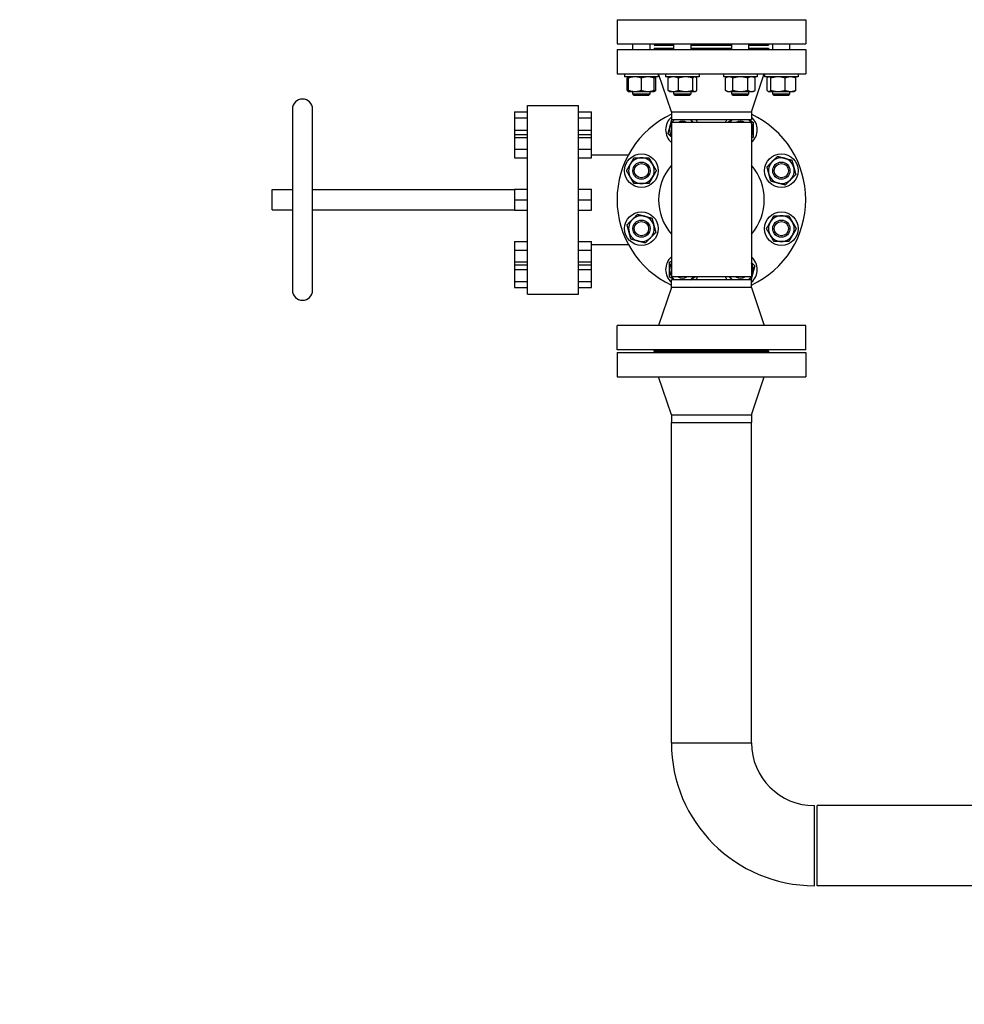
# Model space of a CAD drawing. Header units: inches. Extents: x 24 to 1128, y -94 to 748.
# Tile 492 of 546: x 403 to 444, y 615 to 658. Entities that reach past the tile are written whole.
import ezdxf

# ---------------------------------------------------------------- set-up
doc = ezdxf.new("R2010")
doc.units = ezdxf.units.IN
doc.header["$LTSCALE"] = 32
doc.header["$MEASUREMENT"] = 0
doc.layers.add('Dimension (ANSI)', color=7, linetype='Continuous', lineweight=25)
doc.layers.add('Visible (ANSI)', color=7, linetype='Continuous', lineweight=30)
doc.styles.add('Note Text (ANSI)', font='tahoma.ttf')
doc.dimstyles.new('Architectural (ANSI)', dxfattribs={"dimscale": 32, "dimtxt": 0.125, "dimasz": 0.098425, "dimexe": 0.125, "dimexo": 0.0625, "dimgap": 0.031496, "dimtad": 0, "dimtih": 1, "dimtoh": 1, "dimdec": 4, "dimrnd": 1e-08, "dimzin": 3, "dimdsep": 46, "dimlunit": 4, "dimtxsty": 'Note Text (ANSI)', "dimcen": 0.09, "dimdle": 0.393701, "dimclrd": 256, "dimclre": 256, "dimclrt": 256, "dimadec": 0, "dimazin": 3, "dimtfac": 0.96, "dimtofl": 0, "dimtmove": 0, "dimatfit": 3, "dimfxl": 1, "dimfrac": 2, "dimtolj": 1, "dimtzin": 12, "dimlwd": -1, "dimlwe": -1, "dimarcsym": 0})

# ---------------------------------------------------------------- blocks, each defined once
blk = doc.blocks.new('*D22')
at = {"layer": 'Defpoints', "color": 0, "transparency": 16777216}
for p in [(450.012, 697.62), (363.389, 480.059), (493.915, 480.059)]:
    blk.add_point(p, dxfattribs=at)
at = {"layer": 'Dimension (ANSI)', "transparency": 16777216}
for p, q in [((448.012, 697.62), (359.389, 697.62)), ((363.389, 694.471), (363.389, 595.373)), ((363.389, 483.209), (363.389, 588.307)), ((491.915, 480.059), (359.389, 480.059))]:
    blk.add_line(p, q, dxfattribs=at)
for points in [[(362.864, 694.471), (363.914, 694.471), (363.389, 697.62)], [(362.864, 483.209), (363.914, 483.209), (363.389, 480.059)]]:
    blk.add_solid(points, dxfattribs=at)
at = {"layer": 'Dimension (ANSI)', "transparency": 16777216, "insert": (350.24, 594.365), "char_height": 4, "attachment_point": 1, "style": 'Note Text (ANSI)'}
blk.add_mtext('\\A1;18\'-1 9/16"', dxfattribs=at)

msp = doc.modelspace()

# ---------------------------------------------------------------- linework, layer by layer
at = {"layer": 'Visible (ANSI)'}
for p, q in [((429.24179, 657.73641), (437.49179, 657.73641)), ((429.24179, 657.73641), (429.24179, 656.67641)), ((437.49179, 657.73641), (437.49179, 656.67641)), ((429.24179, 656.67641), (437.49179, 656.67641)), ((429.93375, 656.43141), (429.93375, 656.67641)), ((430.68375, 656.43141), (430.68375, 656.67641)), ((430.86679, 656.67641), (430.86679, 656.61641)), ((430.86679, 656.61641), (431.72511, 656.61641)), ((431.72511, 656.43141), (431.72511, 656.67641)), ((432.47511, 656.43141), (432.47511, 656.67641)), ((432.47511, 656.61641), (434.25847, 656.61641)), ((434.25847, 656.43141), (434.25847, 656.67641)), ((435.00847, 656.43141), (435.00847, 656.67641)), ((435.00847, 656.61641), (435.86679, 656.61641)), ((435.86679, 656.67641), (435.86679, 656.61641)), ((436.04983, 656.43141), (436.04983, 656.67641)), ((436.79983, 656.43141), (436.79983, 656.67641)), ((429.24179, 656.43141), (437.49179, 656.43141)), ((429.24179, 656.43141), (429.24179, 655.37141)), ((430.86679, 656.49141), (431.72511, 656.49141)), ((430.86679, 656.49141), (430.86679, 656.43141)), ((432.47511, 656.49141), (434.25847, 656.49141)), ((435.00847, 656.49141), (435.86679, 656.49141)), ((435.86679, 656.49141), (435.86679, 656.43141)), ((437.49179, 656.43141), (437.49179, 655.37141)), ((429.24179, 655.37141), (437.49179, 655.37141)), ((429.57425, 655.37141), (429.57425, 655.23741)), ((431.04325, 655.37141), (431.04325, 655.23741)), ((431.61679, 653.71141), (431.05679, 655.37141)), ((431.36561, 655.37141), (431.36561, 655.23741)), ((432.83461, 655.37141), (432.83461, 655.23741)), ((433.89897, 655.37141), (433.89897, 655.23741)), ((435.11679, 653.71141), (435.67679, 655.37141)), ((435.36797, 655.37141), (435.36797, 655.23741)), ((435.69033, 655.37141), (435.69033, 655.23741)), ((437.15933, 655.37141), (437.15933, 655.23741)), ((431.04325, 655.23741), (429.57425, 655.23741)), ((429.68136, 654.64665), (429.68136, 655.18717)), ((429.74625, 655.23741), (429.72641, 655.22595)), ((429.74625, 654.64665), (429.74625, 655.18717)), ((430.30875, 654.64665), (430.30875, 655.18717)), ((430.87125, 655.23741), (430.89109, 655.22595)), ((430.87125, 654.64665), (430.87125, 655.18717)), ((430.93614, 654.64665), (430.93614, 655.18717)), ((432.83461, 655.23741), (431.36561, 655.23741)), ((431.47272, 654.64665), (431.47272, 655.18717)), ((431.53761, 655.23741), (431.51777, 655.22595)), ((431.932, 654.64665), (431.932, 655.18717)), ((432.55939, 654.64665), (432.55939, 655.18717)), ((432.66261, 655.23741), (432.68245, 655.22595)), ((432.7275, 654.64665), (432.7275, 655.18717)), ((435.36797, 655.23741), (433.89897, 655.23741)), ((434.07097, 655.23741), (433.98395, 655.18717)), ((433.98395, 654.64665), (433.98395, 655.18717)), ((434.30871, 654.64665), (434.30871, 655.18717)), ((434.95823, 654.64665), (434.95823, 655.18717)), ((435.19597, 655.23741), (435.28299, 655.18717)), ((435.28299, 654.64665), (435.28299, 655.18717)), ((437.15933, 655.23741), (435.69033, 655.23741)), ((435.79745, 654.64665), (435.79745, 655.18717)), ((435.86233, 655.23741), (435.84249, 655.22595)), ((435.96555, 654.64665), (435.96555, 655.18717)), ((436.59294, 654.64665), (436.59294, 655.18717)), ((436.98733, 655.23741), (437.00718, 655.22595)), ((437.05222, 654.64665), (437.05222, 655.18717)), ((429.74625, 654.59641), (429.72641, 654.60787)), ((429.74625, 654.59641), (430.0275, 654.59641)), ((429.93375, 654.49141), (429.93375, 654.59641)), ((429.93375, 654.49141), (430.68375, 654.49141)), ((429.99625, 654.42891), (429.93375, 654.49141)), ((430.62125, 654.42891), (429.99625, 654.42891)), ((430.0275, 654.59641), (430.59, 654.59641)), ((430.59, 654.59641), (430.87125, 654.59641)), ((430.62125, 654.42891), (430.68375, 654.49141)), ((430.68375, 654.49141), (430.68375, 654.59641)), ((430.87125, 654.59641), (430.89109, 654.60787)), ((431.53761, 654.59641), (431.51777, 654.60787)), ((431.53761, 654.59641), (431.70236, 654.59641)), ((431.70236, 654.59641), (432.24569, 654.59641)), ((431.72511, 654.49141), (431.72511, 654.59641)), ((431.72511, 654.49141), (432.47511, 654.49141)), ((431.78761, 654.42891), (431.72511, 654.49141)), ((432.41261, 654.42891), (431.78761, 654.42891)), ((432.24569, 654.59641), (432.64344, 654.59641)), ((432.41261, 654.42891), (432.47511, 654.49141)), ((432.47511, 654.49141), (432.47511, 654.59641)), ((432.64344, 654.59641), (432.66261, 654.59641)), ((432.66261, 654.59641), (432.68245, 654.60787)), ((434.07097, 654.59641), (433.98395, 654.64665)), ((434.07097, 654.59641), (434.14633, 654.59641)), ((434.14633, 654.59641), (434.63347, 654.59641)), ((434.25847, 654.49141), (434.25847, 654.59641)), ((434.25847, 654.49141), (435.00847, 654.49141)), ((434.32097, 654.42891), (434.25847, 654.49141)), ((434.94597, 654.42891), (434.32097, 654.42891)), ((434.63347, 654.59641), (435.12061, 654.59641)), ((434.94597, 654.42891), (435.00847, 654.49141)), ((435.00847, 654.49141), (435.00847, 654.59641)), ((435.12061, 654.59641), (435.19597, 654.59641)), ((435.19597, 654.59641), (435.28299, 654.64665)), ((435.86233, 654.59641), (435.84249, 654.60787)), ((435.86233, 654.59641), (435.8815, 654.59641)), ((435.8815, 654.59641), (436.27925, 654.59641)), ((436.04983, 654.49141), (436.04983, 654.59641)), ((436.04983, 654.49141), (436.79983, 654.49141)), ((436.11233, 654.42891), (436.04983, 654.49141)), ((436.73733, 654.42891), (436.11233, 654.42891)), ((436.27925, 654.59641), (436.82258, 654.59641)), ((436.73733, 654.42891), (436.79983, 654.49141)), ((436.79983, 654.49141), (436.79983, 654.59641)), ((436.82258, 654.59641), (436.98733, 654.59641)), ((436.98733, 654.59641), (437.00718, 654.60787)), ((425.32179, 645.74141), (425.32179, 653.99141)), ((425.32179, 653.99141), (427.56179, 653.99141)), ((427.56179, 645.74141), (427.56179, 653.99141)), ((415.05679, 653.82641), (415.05679, 645.90641)), ((415.93679, 645.90641), (415.93679, 653.82641)), ((424.76179, 653.70441), (425.32179, 653.70441)), ((424.76179, 653.70441), (424.76179, 653.44041)), ((427.56179, 653.70441), (428.12179, 653.70441)), ((428.12179, 653.44041), (428.12179, 653.70441)), ((431.61679, 653.71141), (435.11679, 653.71141)), ((431.61679, 653.71141), (431.61679, 653.37141)), ((435.11679, 653.71141), (435.11679, 653.37141)), ((424.76179, 653.44041), (425.32179, 653.44041)), ((424.76179, 653.44041), (424.76179, 652.91241)), ((427.56179, 653.44041), (428.12179, 653.44041)), ((428.12179, 652.91241), (428.12179, 653.44041)), ((431.61679, 653.37141), (435.11679, 653.37141)), ((435.11679, 653.24641), (431.61679, 653.24641)), ((431.61679, 653.24641), (431.61679, 646.48641)), ((435.11679, 653.24641), (435.11679, 646.48641)), ((424.76179, 652.91241), (425.32179, 652.91241)), ((424.76179, 652.91241), (424.76179, 652.71694)), ((424.76179, 652.71694), (425.32179, 652.71694)), ((424.76179, 652.71694), (424.76179, 652.58029)), ((427.56179, 652.91241), (428.12179, 652.91241)), ((427.56179, 652.71694), (428.12179, 652.71694)), ((428.12179, 652.71694), (428.12179, 652.91241)), ((428.12179, 652.58029), (428.12179, 652.71694)), ((424.76179, 652.58029), (425.32179, 652.58029)), ((424.76179, 652.58029), (424.76179, 652.07028)), ((427.56179, 652.58029), (428.12179, 652.58029)), ((428.12179, 652.07028), (428.12179, 652.58029)), ((424.76179, 652.07028), (425.32179, 652.07028)), ((424.76179, 652.07028), (424.76179, 651.69692)), ((427.56179, 652.07028), (428.12179, 652.07028)), ((428.12179, 651.69692), (428.12179, 652.07028)), ((428.12179, 651.82441), (429.73611, 651.82441)), ((424.76179, 651.69692), (425.32179, 651.69692)), ((427.56179, 651.69692), (428.12179, 651.69692)), ((414.17679, 649.42641), (414.17679, 650.30641)), ((414.17679, 650.30641), (415.05679, 650.30641)), ((415.93679, 650.30641), (424.76179, 650.30641)), ((424.76179, 650.32367), (425.32179, 650.32367)), ((424.76179, 650.32367), (424.76179, 649.86641)), ((427.56179, 650.32367), (428.12179, 650.32367)), ((428.12179, 649.86641), (428.12179, 650.32367)), ((424.76179, 649.86641), (425.32179, 649.86641)), ((424.76179, 649.86641), (424.76179, 649.40915)), ((427.56179, 649.86641), (428.12179, 649.86641)), ((428.12179, 649.40915), (428.12179, 649.86641)), ((414.17679, 649.42641), (415.05679, 649.42641)), ((415.93679, 649.42641), (424.76179, 649.42641)), ((424.76179, 649.40915), (425.32179, 649.40915)), ((427.56179, 649.40915), (428.12179, 649.40915)), ((424.76179, 648.03589), (425.32179, 648.03589)), ((424.76179, 648.03589), (424.76179, 647.66254)), ((427.56179, 648.03589), (428.12179, 648.03589)), ((428.12179, 647.66254), (428.12179, 648.03589)), ((424.76179, 647.66254), (425.32179, 647.66254)), ((424.76179, 647.66254), (424.76179, 647.15253)), ((427.56179, 647.66254), (428.12179, 647.66254)), ((428.12179, 647.90841), (429.73611, 647.90841)), ((428.12179, 647.15253), (428.12179, 647.66254)), ((424.76179, 647.15253), (425.32179, 647.15253)), ((424.76179, 647.15253), (424.76179, 647.01588)), ((427.56179, 647.15253), (428.12179, 647.15253)), ((428.12179, 647.01588), (428.12179, 647.15253)), ((424.76179, 647.01588), (424.76179, 646.82041)), ((424.76179, 647.01588), (425.32179, 647.01588)), ((424.76179, 646.82041), (425.32179, 646.82041)), ((424.76179, 646.82041), (424.76179, 646.29241)), ((427.56179, 647.01588), (428.12179, 647.01588)), ((427.56179, 646.82041), (428.12179, 646.82041)), ((428.12179, 646.82041), (428.12179, 647.01588)), ((428.12179, 646.29241), (428.12179, 646.82041)), ((424.76179, 646.29241), (425.32179, 646.29241)), ((424.76179, 646.29241), (424.76179, 646.02841)), ((427.56179, 646.29241), (428.12179, 646.29241)), ((428.12179, 646.02841), (428.12179, 646.29241)), ((435.11679, 646.48641), (431.61679, 646.48641)), ((435.11679, 646.36141), (431.61679, 646.36141)), ((431.61679, 646.02141), (431.61679, 646.36141)), ((435.11679, 646.02141), (435.11679, 646.36141)), ((424.76179, 646.02841), (425.32179, 646.02841)), ((427.56179, 646.02841), (428.12179, 646.02841)), ((431.61679, 646.02141), (431.05679, 644.36141)), ((435.11679, 646.02141), (431.61679, 646.02141)), ((435.11679, 646.02141), (435.67679, 644.36141)), ((425.32179, 645.74141), (427.56179, 645.74141)), ((437.49179, 644.36141), (429.24179, 644.36141)), ((429.24179, 643.30141), (429.24179, 644.36141)), ((437.49179, 643.30141), (437.49179, 644.36141)), ((437.49179, 643.30141), (429.24179, 643.30141)), ((430.86679, 643.24141), (430.86679, 643.30141)), ((430.86679, 643.24141), (435.86679, 643.24141)), ((430.86679, 643.24141), (430.86679, 643.18141)), ((435.86679, 643.24141), (430.86679, 643.24141)), ((435.86679, 643.24141), (435.86679, 643.30141)), ((435.86679, 643.24141), (435.86679, 643.18141)), ((429.24179, 643.18141), (437.49179, 643.18141)), ((429.24179, 643.18141), (429.24179, 642.12141)), ((437.49179, 643.18141), (437.49179, 642.12141)), ((429.24179, 642.12141), (437.49179, 642.12141)), ((431.61679, 640.46141), (431.05679, 642.12141)), ((435.11679, 640.46141), (435.67679, 642.12141)), ((431.61679, 640.46141), (435.11679, 640.46141)), ((431.61679, 640.46141), (431.61679, 640.12141)), ((435.11679, 640.46141), (435.11679, 640.12141)), ((431.61679, 640.12141), (435.11679, 640.12141)), ((431.61679, 640.12141), (435.11679, 640.12141)), ((431.61679, 626.12141), (431.61679, 640.12141)), ((435.11679, 626.12141), (435.11679, 640.12141)), ((431.61679, 626.12141), (435.11679, 626.12141)), ((431.61679, 626.12141), (435.11679, 626.12141)), ((437.86679, 619.87141), (437.86679, 623.37141)), ((437.99179, 619.87141), (437.99179, 623.37141)), ((454.42029, 623.37141), (437.99179, 623.37141)), ((454.42029, 619.87141), (437.99179, 619.87141))]:
    msp.add_line(p, q, dxfattribs=at)
for centre, radius in [((430.30875, 651.13309), 0.7345), ((436.42483, 651.13309), 0.7345), ((430.30875, 651.13309), 0.37513), ((430.30875, 651.13309), 0.375), ((430.30875, 651.13309), 0.3125), ((436.42483, 651.13309), 0.37513), ((436.42483, 651.13309), 0.375), ((436.42483, 651.13309), 0.3125), ((430.30875, 648.59973), 0.7345), ((436.42483, 648.59973), 0.7345), ((430.30875, 648.59973), 0.37513), ((430.30875, 648.59973), 0.375), ((430.30875, 648.59973), 0.3125), ((436.42483, 648.59973), 0.37513), ((436.42483, 648.59973), 0.375), ((436.42483, 648.59973), 0.3125)]:
    msp.add_circle(centre, radius, dxfattribs=at)
for centre, radius, start, end in [((415.49679, 653.82641), 0.44, 0, 180), ((433.36679, 649.86641), 4.125, 115.102721, 244.897279), ((433.36679, 649.86641), 4.125, 295.102721, 64.897279), ((432.10011, 652.92445), 0.7345, 131.149264, 228.850736), ((432.10011, 652.92445), 0.5625, 149.230429, 165), ((432.10011, 652.92445), 0.5625, 127.383139, 145.084264), ((432.10011, 652.92445), 0.37513, 59.122548, 120.877452), ((432.10011, 652.92445), 0.5625, 45, 52.616861), ((432.10011, 652.92445), 0.5625, 34.915736, 45), ((432.10011, 652.92445), 0.7345, 25.997842, 37.482645), ((434.63347, 652.92445), 0.7345, 142.517355, 154.002158), ((434.63347, 652.92445), 0.5625, 127.383139, 145.084264), ((434.63347, 652.92445), 0.37513, 59.122548, 120.877452), ((434.63347, 652.92445), 0.5625, 34.915736, 52.616861), ((434.63347, 652.92445), 0.7345, 311.149264, 48.850736), ((434.63347, 652.92445), 0.5625, 0, 30.769571), ((432.10011, 652.92445), 0.5625, 165, 210.769571), ((434.63347, 652.92445), 0.5625, 329.230429, 0), ((430.30875, 651.13309), 0.5625, 150, 210), ((430.30875, 651.13309), 0.5625, 90, 150), ((430.30875, 651.13309), 0.5625, 30, 90), ((430.30875, 651.13309), 0.5625, 330, 30), ((436.42483, 651.13309), 0.5625, 135, 195), ((436.42483, 651.13309), 0.5625, 75, 135), ((436.42483, 651.13309), 0.5625, 15, 75), ((433.36679, 649.86641), 2.31, 139.250946, 220.749054), ((433.36679, 649.86641), 2.31, 319.250946, 40.749054), ((436.42483, 651.13309), 0.5625, 195, 255), ((436.42483, 651.13309), 0.5625, 315, 15), ((430.30875, 651.13309), 0.5625, 210, 270), ((430.30875, 651.13309), 0.5625, 270, 330), ((436.42483, 651.13309), 0.5625, 255, 315), ((430.30875, 648.59973), 0.5625, 135, 195), ((430.30875, 648.59973), 0.5625, 75, 135), ((430.30875, 648.59973), 0.5625, 15, 75), ((436.42483, 648.59973), 0.5625, 150, 210), ((436.42483, 648.59973), 0.5625, 90, 150), ((436.42483, 648.59973), 0.5625, 30, 90), ((436.42483, 648.59973), 0.5625, 330, 30), ((430.30875, 648.59973), 0.5625, 195, 255), ((430.30875, 648.59973), 0.5625, 315, 15), ((430.30875, 648.59973), 0.5625, 255, 315), ((436.42483, 648.59973), 0.5625, 210, 270), ((436.42483, 648.59973), 0.5625, 270, 330), ((432.10011, 646.80837), 0.7345, 131.149264, 228.850736), ((432.10011, 646.80837), 0.5625, 149.230429, 180), ((434.63347, 646.80837), 0.7345, 311.149264, 48.850736), ((434.63347, 646.80837), 0.5625, 345, 30.769571), ((432.10011, 646.80837), 0.5625, 180, 210.769571), ((434.63347, 646.80837), 0.5625, 329.230429, 345), ((432.10011, 646.80837), 0.5625, 214.915736, 232.616861), ((432.10011, 646.80837), 0.37513, 239.122548, 300.877452), ((432.10011, 646.80837), 0.5625, 307.383139, 325.084264), ((432.10011, 646.80837), 0.7345, 322.517355, 334.002158), ((434.63347, 646.80837), 0.7345, 205.997842, 217.482645), ((434.63347, 646.80837), 0.5625, 214.915736, 225), ((434.63347, 646.80837), 0.5625, 225, 232.616861), ((434.63347, 646.80837), 0.37513, 239.122548, 300.877452), ((434.63347, 646.80837), 0.5625, 307.383139, 325.084264), ((415.49679, 645.90641), 0.44, 180, 0), ((437.86679, 626.12141), 6.25, 180, 270), ((437.86679, 626.12141), 2.75, 180, 270)]:
    msp.add_arc(centre, radius, start, end, dxfattribs=at)
for points, weights in [([(429.74625, 655.23461), (429.716, 655.2258), (429.68136, 655.18717)], [1.01375847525, 1.02892942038, 1]), ([(429.74625, 655.18717), (429.74625, 655.23741), (429.74625, 655.23741)], [1, 1.0379548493, 1]), ([(430.0275, 655.23741), (429.89697, 655.23741), (429.74625, 655.18717)], [1, 1.0379548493, 1]), ([(430.30875, 655.18717), (430.15803, 655.23741), (430.0275, 655.23741)], [1, 1.0379548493, 1]), ([(430.59, 655.23741), (430.45947, 655.23741), (430.30875, 655.18717)], [1, 1.0379548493, 1]), ([(430.87125, 655.18717), (430.72053, 655.23741), (430.59, 655.23741)], [1, 1.0379548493, 1]), ([(430.87125, 655.23741), (430.87125, 655.23741), (430.87125, 655.18717)], [1, 1.0379548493, 1]), ([(430.93614, 655.18717), (430.90265, 655.20084), (430.87125, 655.21065)], [1, 1.01005189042, 1.01477953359]), ([(430.89109, 655.22595), (430.91239, 655.21366), (430.93614, 655.18717)], [1.01895290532, 1.01965956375, 1]), ([(431.70236, 655.23741), (431.59579, 655.23741), (431.47272, 655.18717)], [1, 1.0379548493, 1]), ([(431.47272, 655.18717), (431.49647, 655.21366), (431.51777, 655.22595)], [1, 1.01965956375, 1.01895290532]), ([(431.932, 655.18717), (431.80894, 655.23741), (431.70236, 655.23741)], [1, 1.0379548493, 1]), ([(432.24569, 655.23741), (432.10011, 655.23741), (431.932, 655.18717)], [1, 1.0379548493, 1]), ([(432.55939, 655.18717), (432.39128, 655.23741), (432.24569, 655.23741)], [1, 1.0379548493, 1]), ([(432.64344, 655.23741), (432.60443, 655.23741), (432.55939, 655.18717)], [1, 1.0379548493, 1]), ([(432.7275, 655.18717), (432.68245, 655.23741), (432.64344, 655.23741)], [1, 1.0379548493, 1]), ([(434.14633, 655.23741), (434.07097, 655.23741), (433.98395, 655.18717)], [1, 1.0379548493, 1]), ([(434.30871, 655.18717), (434.22169, 655.23741), (434.14633, 655.23741)], [1, 1.0379548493, 1]), ([(434.63347, 655.23741), (434.48275, 655.23741), (434.30871, 655.18717)], [1, 1.0379548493, 1]), ([(434.95823, 655.18717), (434.78419, 655.23741), (434.63347, 655.23741)], [1, 1.0379548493, 1]), ([(435.12061, 655.23741), (435.04525, 655.23741), (434.95823, 655.18717)], [1, 1.0379548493, 1]), ([(435.28299, 655.18717), (435.19597, 655.23741), (435.12061, 655.23741)], [1, 1.0379548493, 1]), ([(435.8815, 655.23741), (435.84249, 655.23741), (435.79745, 655.18717)], [1, 1.0379548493, 1]), ([(435.96555, 655.18717), (435.92051, 655.23741), (435.8815, 655.23741)], [1, 1.0379548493, 1]), ([(436.27925, 655.23741), (436.13366, 655.23741), (435.96555, 655.18717)], [1, 1.0379548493, 1]), ([(436.59294, 655.18717), (436.42483, 655.23741), (436.27925, 655.23741)], [1, 1.0379548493, 1]), ([(436.82258, 655.23741), (436.716, 655.23741), (436.59294, 655.18717)], [1, 1.0379548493, 1]), ([(437.05222, 655.18717), (436.92916, 655.23741), (436.82258, 655.23741)], [1, 1.0379548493, 1]), ([(437.00718, 655.22595), (437.02847, 655.21366), (437.05222, 655.18717)], [1.01895290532, 1.01965956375, 1]), ([(429.68136, 654.64665), (429.716, 654.60802), (429.74625, 654.59921)], [1, 1.02892942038, 1.01375847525]), ([(429.74625, 654.59641), (429.74625, 654.59641), (429.74625, 654.64665)], [1, 1.0379548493, 1]), ([(429.74625, 654.64665), (429.89697, 654.59641), (430.0275, 654.59641)], [1, 1.0379548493, 1]), ([(430.0275, 654.59641), (430.15803, 654.59641), (430.30875, 654.64665)], [1, 1.0379548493, 1]), ([(430.30875, 654.64665), (430.45947, 654.59641), (430.59, 654.59641)], [1, 1.0379548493, 1]), ([(430.59, 654.59641), (430.72053, 654.59641), (430.87125, 654.64665)], [1, 1.0379548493, 1]), ([(430.87125, 654.64665), (430.87125, 654.59641), (430.87125, 654.59641)], [1, 1.0379548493, 1]), ([(430.87125, 654.62317), (430.90265, 654.63298), (430.93614, 654.64665)], [1.01477953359, 1.01005189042, 1]), ([(430.93614, 654.64665), (430.91239, 654.62016), (430.89109, 654.60787)], [1, 1.01965956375, 1.01895290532]), ([(431.51777, 654.60787), (431.49647, 654.62016), (431.47272, 654.64665)], [1.01895290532, 1.01965956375, 1]), ([(431.47272, 654.64665), (431.59579, 654.59641), (431.70236, 654.59641)], [1, 1.0379548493, 1]), ([(431.70236, 654.59641), (431.80894, 654.59641), (431.932, 654.64665)], [1, 1.0379548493, 1]), ([(431.932, 654.64665), (432.10011, 654.59641), (432.24569, 654.59641)], [1, 1.0379548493, 1]), ([(432.24569, 654.59641), (432.39128, 654.59641), (432.55939, 654.64665)], [1, 1.0379548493, 1]), ([(432.55939, 654.64665), (432.60443, 654.59641), (432.64344, 654.59641)], [1, 1.0379548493, 1]), ([(432.64344, 654.59641), (432.68245, 654.59641), (432.7275, 654.64665)], [1, 1.0379548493, 1]), ([(433.98395, 654.64665), (434.07097, 654.59641), (434.14633, 654.59641)], [1, 1.0379548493, 1]), ([(434.14633, 654.59641), (434.22169, 654.59641), (434.30871, 654.64665)], [1, 1.0379548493, 1]), ([(434.30871, 654.64665), (434.48275, 654.59641), (434.63347, 654.59641)], [1, 1.0379548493, 1]), ([(434.63347, 654.59641), (434.78419, 654.59641), (434.95823, 654.64665)], [1, 1.0379548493, 1]), ([(434.95823, 654.64665), (435.04525, 654.59641), (435.12061, 654.59641)], [1, 1.0379548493, 1]), ([(435.12061, 654.59641), (435.19597, 654.59641), (435.28299, 654.64665)], [1, 1.0379548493, 1]), ([(435.79745, 654.64665), (435.84249, 654.59641), (435.8815, 654.59641)], [1, 1.0379548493, 1]), ([(435.8815, 654.59641), (435.92051, 654.59641), (435.96555, 654.64665)], [1, 1.0379548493, 1]), ([(435.96555, 654.64665), (436.13366, 654.59641), (436.27925, 654.59641)], [1, 1.0379548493, 1]), ([(436.27925, 654.59641), (436.42483, 654.59641), (436.59294, 654.64665)], [1, 1.0379548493, 1]), ([(436.59294, 654.64665), (436.716, 654.59641), (436.82258, 654.59641)], [1, 1.0379548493, 1]), ([(436.82258, 654.59641), (436.92916, 654.59641), (437.05222, 654.64665)], [1, 1.0379548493, 1]), ([(437.05222, 654.64665), (437.02847, 654.62016), (437.00718, 654.60787)], [1, 1.01965956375, 1.01895290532]), ([(431.55678, 653.07004), (431.59445, 653.21063), (431.63753, 653.37141)], [1, 1.03660653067, 1.00260084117]), ([(432.44865, 653.37141), (432.47334, 653.34671), (432.49786, 653.3222)], [1.01317251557, 1.00848160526, 1]), ([(432.49786, 653.3222), (432.53541, 653.28464), (432.57365, 653.24641)], [1, 1.01305410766, 1.01712861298]), ([(434.07097, 653.24921), (434.18387, 653.31439), (434.28263, 653.37141)], [1, 1.02816077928, 1.01453351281]), ([(434.07097, 653.24641), (434.07097, 653.24781), (434.07097, 653.24921)], [1.00058470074, 1.0002946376, 1]), ([(434.98432, 653.37141), (435.08308, 653.31439), (435.19597, 653.24921)], [1.01453351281, 1.02816077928, 1]), ([(435.19597, 653.24921), (435.19597, 653.07517), (435.19597, 652.92445)], [1, 1.0379548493, 1]), ([(431.47272, 652.75634), (431.51777, 652.92445), (431.55678, 653.07004)], [1, 1.0379548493, 1]), ([(431.61679, 652.61227), (431.54912, 652.67995), (431.47272, 652.75634)], [1.01802570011, 1.0232272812, 1]), ([(435.19597, 652.92445), (435.19597, 652.77373), (435.19597, 652.59969)], [1, 1.0379548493, 1]), ([(435.19597, 652.59969), (435.15511, 652.5761), (435.11679, 652.55398)], [1, 1.0100140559, 1.01474386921]), ([(429.65923, 651.13309), (429.74625, 651.28381), (429.82161, 651.41434)], [1, 1.0379548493, 1]), ([(429.82161, 651.41434), (429.89697, 651.54487), (429.98399, 651.69559)], [1, 1.0379548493, 1]), ([(429.98399, 651.69559), (430.15803, 651.69559), (430.30875, 651.69559)], [1, 1.0379548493, 1]), ([(430.30875, 651.69559), (430.45947, 651.69559), (430.63351, 651.69559)], [1, 1.0379548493, 1]), ([(430.63351, 651.69559), (430.72053, 651.54487), (430.79589, 651.41434)], [1, 1.0379548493, 1]), ([(430.79589, 651.41434), (430.87125, 651.28381), (430.95827, 651.13309)], [1, 1.0379548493, 1]), ([(435.79745, 651.3012), (435.92051, 651.42426), (436.02709, 651.53084)], [1, 1.0379548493, 1]), ([(436.02709, 651.53084), (436.13366, 651.63742), (436.25672, 651.76048)], [1, 1.0379548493, 1]), ([(436.25672, 651.76048), (436.42483, 651.71543), (436.57042, 651.67642)], [1, 1.0379548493, 1]), ([(436.57042, 651.67642), (436.716, 651.63742), (436.88411, 651.59237)], [1, 1.0379548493, 1]), ([(436.88411, 651.59237), (436.92916, 651.42426), (436.96817, 651.27868)], [1, 1.0379548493, 1]), ([(429.82161, 650.85184), (429.74625, 650.98237), (429.65923, 651.13309)], [1, 1.0379548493, 1]), ([(430.95827, 651.13309), (430.87125, 650.98237), (430.79589, 650.85184)], [1, 1.0379548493, 1]), ([(435.8815, 650.98751), (435.84249, 651.13309), (435.79745, 651.3012)], [1, 1.0379548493, 1]), ([(435.96555, 650.67381), (435.92051, 650.84192), (435.8815, 650.98751)], [1, 1.0379548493, 1]), ([(437.05222, 650.96498), (436.92916, 650.84192), (436.82258, 650.73534)], [1, 1.0379548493, 1]), ([(436.96817, 651.27868), (437.00718, 651.13309), (437.05222, 650.96498)], [1, 1.0379548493, 1]), ([(429.98399, 650.57059), (429.89697, 650.72131), (429.82161, 650.85184)], [1, 1.0379548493, 1]), ([(430.30875, 650.57059), (430.15803, 650.57059), (429.98399, 650.57059)], [1, 1.0379548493, 1]), ([(430.63351, 650.57059), (430.45947, 650.57059), (430.30875, 650.57059)], [1, 1.0379548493, 1]), ([(430.79589, 650.85184), (430.72053, 650.72131), (430.63351, 650.57059)], [1, 1.0379548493, 1]), ([(436.27925, 650.58976), (436.13366, 650.62877), (435.96555, 650.67381)], [1, 1.0379548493, 1]), ([(436.59294, 650.5057), (436.42483, 650.55075), (436.27925, 650.58976)], [1, 1.0379548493, 1]), ([(436.82258, 650.73534), (436.716, 650.62877), (436.59294, 650.5057)], [1, 1.0379548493, 1]), ([(429.68136, 648.76784), (429.80443, 648.8909), (429.911, 648.99747)], [1, 1.0379548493, 1]), ([(429.911, 648.99747), (430.01758, 649.10405), (430.14064, 649.22711)], [1, 1.0379548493, 1]), ([(430.14064, 649.22711), (430.30875, 649.18207), (430.45434, 649.14306)], [1, 1.0379548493, 1]), ([(430.45434, 649.14306), (430.59992, 649.10405), (430.76803, 649.05901)], [1, 1.0379548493, 1]), ([(430.76803, 649.05901), (430.81307, 648.8909), (430.85208, 648.74531)], [1, 1.0379548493, 1]), ([(435.77531, 648.59973), (435.86233, 648.75045), (435.93769, 648.88098)], [1, 1.0379548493, 1]), ([(435.93769, 648.88098), (436.01305, 649.01151), (436.10007, 649.16223)], [1, 1.0379548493, 1]), ([(436.10007, 649.16223), (436.27411, 649.16223), (436.42483, 649.16223)], [1, 1.0379548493, 1]), ([(436.42483, 649.16223), (436.57555, 649.16223), (436.74959, 649.16223)], [1, 1.0379548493, 1]), ([(436.74959, 649.16223), (436.83661, 649.01151), (436.91197, 648.88098)], [1, 1.0379548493, 1]), ([(436.91197, 648.88098), (436.98733, 648.75045), (437.07435, 648.59973)], [1, 1.0379548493, 1]), ([(429.76542, 648.45414), (429.72641, 648.59973), (429.68136, 648.76784)], [1, 1.0379548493, 1]), ([(429.84947, 648.14045), (429.80443, 648.30856), (429.76542, 648.45414)], [1, 1.0379548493, 1]), ([(430.93614, 648.43162), (430.81307, 648.30856), (430.7065, 648.20198)], [1, 1.0379548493, 1]), ([(430.85208, 648.74531), (430.89109, 648.59973), (430.93614, 648.43162)], [1, 1.0379548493, 1]), ([(435.93769, 648.31848), (435.86233, 648.44901), (435.77531, 648.59973)], [1, 1.0379548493, 1]), ([(437.07435, 648.59973), (436.98733, 648.44901), (436.91197, 648.31848)], [1, 1.0379548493, 1]), ([(430.16316, 648.05639), (430.01758, 648.0954), (429.84947, 648.14045)], [1, 1.0379548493, 1]), ([(430.47686, 647.97234), (430.30875, 648.01738), (430.16316, 648.05639)], [1, 1.0379548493, 1]), ([(430.7065, 648.20198), (430.59992, 648.0954), (430.47686, 647.97234)], [1, 1.0379548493, 1]), ([(436.10007, 648.03723), (436.01305, 648.18795), (435.93769, 648.31848)], [1, 1.0379548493, 1]), ([(436.42483, 648.03723), (436.27411, 648.03723), (436.10007, 648.03723)], [1, 1.0379548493, 1]), ([(436.74959, 648.03723), (436.57555, 648.03723), (436.42483, 648.03723)], [1, 1.0379548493, 1]), ([(436.91197, 648.31848), (436.83661, 648.18795), (436.74959, 648.03723)], [1, 1.0379548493, 1]), ([(431.53761, 647.13313), (431.57848, 647.15672), (431.61679, 647.17884)], [1, 1.0100140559, 1.01474386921]), ([(431.53761, 646.80837), (431.53761, 646.95909), (431.53761, 647.13313)], [1, 1.0379548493, 1]), ([(435.11679, 647.12055), (435.18447, 647.05287), (435.26086, 646.97648)], [1.01802570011, 1.0232272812, 1]), ([(431.53761, 646.48361), (431.53761, 646.65765), (431.53761, 646.80837)], [1, 1.0379548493, 1]), ([(435.17681, 646.66278), (435.13913, 646.52219), (435.09605, 646.36141)], [1, 1.03660653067, 1.00260084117]), ([(435.26086, 646.97648), (435.21582, 646.80837), (435.17681, 646.66278)], [1, 1.0379548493, 1]), ([(431.74926, 646.36141), (431.6505, 646.41843), (431.53761, 646.48361)], [1.01453351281, 1.02816077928, 1]), ([(432.66261, 646.48361), (432.54972, 646.41843), (432.45095, 646.36141)], [1, 1.02816077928, 1.01453351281]), ([(432.66261, 646.48641), (432.66261, 646.48501), (432.66261, 646.48361)], [1.00058470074, 1.0002946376, 1]), ([(434.23573, 646.41062), (434.19817, 646.44818), (434.15994, 646.48641)], [1, 1.01305410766, 1.01712861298]), ([(434.28494, 646.36141), (434.26024, 646.38611), (434.23573, 646.41062)], [1.01317251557, 1.00848160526, 1])]:
    msp.add_rational_spline(points, weights, degree=2, dxfattribs=at)

# ---------------------------------------------------------------- dimensions: what is measured, and where the dimension line sits
at = {"layer": 'Dimension (ANSI)'}
dim = msp.add_linear_dim(base=(363.38871, 480.05891), p1=(450.01179, 697.62041), p2=(493.91529, 480.05891), angle=270, dimstyle='Architectural (ANSI)', override={"dimgap": 0.031496, "dimdec": 4, "dimlfac": 1, "dimtol": 0, "dimlim": 0, "dimtp": 0, "dimtm": 0, "dimtdec": 2, "dimatfit": 1}, dxfattribs=at)
dim.commit()
dim.dimension.update_dxf_attribs({"geometry": '*D22', "text_midpoint": (363.38871, 591.83966), "dimtype": 160})

doc.saveas('drawing.dxf')
